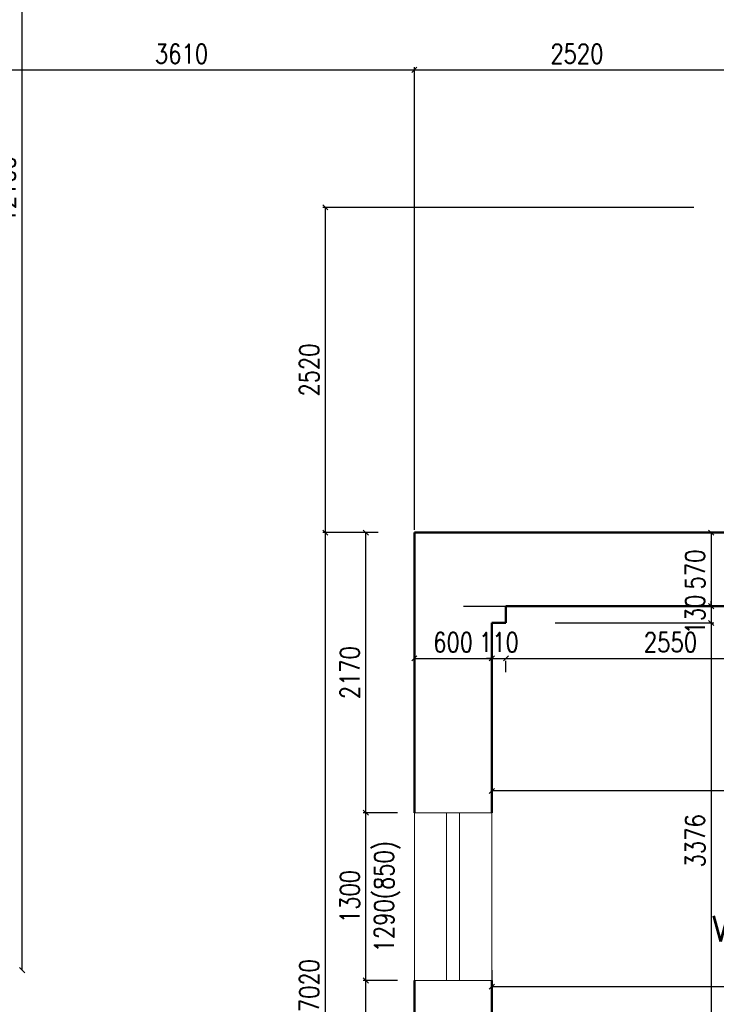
# Model space of a CAD drawing. Header units: millimetres. Extents: x -238874 to 551972, y -298952 to 658415.
# Tile 605 of 656: x 69799 to 75198, y 306722 to 314352. Entities that reach past the tile are written whole.
import ezdxf

# ---------------------------------------------------------------- set-up
doc = ezdxf.new("R2010")
doc.units = ezdxf.units.MM
doc.header["$LTSCALE"] = 20
doc.layers.add('CZ', color=255, linetype='Continuous')
doc.layers.add('KOTY', color=8, linetype='Continuous')
doc.layers.add('NOSNÉ', color=8, linetype='Continuous', lineweight=50)
doc.layers.add('PRUCHODY', color=7, linetype='Continuous', lineweight=18)
doc.styles.add('SIMPLEX', font='SIMPLEX.shx', dxfattribs={"width": 0.8, "bigfont": 'CAD13.shx'})
doc.styles.get("Standard").update_dxf_attribs({"font": 'simplex.shx', "width": 0.8})
doc.dimstyles.new('CKA', dxfattribs={"dimtxt": 200, "dimasz": 40, "dimexe": 20, "dimexo": 0.2, "dimgap": 50, "dimtad": 1, "dimdec": 0, "dimrnd": 1, "dimzin": 0, "dimdsep": 46, "dimtxsty": 'Standard', "dimblk1": 'OBLIQUE', "dimblk2": 'OBLIQUE', "dimsah": 1, "dimcen": 0.09, "dimclrd": 253, "dimclre": 253, "dimclrt": 253, "dimadec": 0, "dimazin": 0, "dimtfac": 1, "dimtdec": 0, "dimtix": 1, "dimtmove": 2, "dimatfit": 3, "dimfxl": 1, "dimtolj": 1, "dimtzin": 0, "dimarcsym": 0})

# ---------------------------------------------------------------- blocks, each defined once
blk = doc.blocks.new('_OBLIQUE')
at = {"color": 0, "linetype": 'ByBlock'}
blk.add_line((-0.5, -0.5), (0.5, 0.5), dxfattribs=at)
blk = doc.blocks.new('*D2966')
at = {"layer": 'DEFPOINTS', "color": 0, "transparency": 16777216}
for p in [(72168.3, 310377), (72884.8, 310377), (72884.8, 303357)]:
    blk.add_point(p, dxfattribs=at)
at = {"layer": 'KOTY', "lineweight": -2, "transparency": 16777216}
for p, q in [((72504, 310377), (72148.3, 310377)), ((72168.3, 303357), (72168.3, 310377))]:
    blk.add_line(p, q, dxfattribs=at)
at = {"layer": 'KOTY', "lineweight": -2, "transparency": 16777216, "xscale": 40, "yscale": 40, "zscale": 40}
for p, rotation in [((72168.3, 310377), 90), ((72168.3, 303357), 270)]:
    blk.add_blockref('_OBLIQUE', p, dxfattribs=dict(at, rotation=rotation))
at = {"layer": 'KOTY', "transparency": 16777216, "insert": (72043.3, 306867), "char_height": 150, "attachment_point": 5, "rotation": 90, "style": 'SIMPLEX'}
blk.add_mtext('\\A1;7020', dxfattribs=at)
blk = doc.blocks.new('*D3035')
at = {"layer": 'DEFPOINTS', "color": 0, "transparency": 16777216}
for p in [(69248, 313962.5), (72858, 313962.5), (72858, 310017.3)]:
    blk.add_point(p, dxfattribs=at)
at = {"layer": 'KOTY', "lineweight": -2, "transparency": 16777216}
for p, q in [((69248, 313962.5), (72858, 313962.5)), ((72858, 310398.1), (72858, 313982.5))]:
    blk.add_line(p, q, dxfattribs=at)
at = {"layer": 'KOTY', "lineweight": -2, "transparency": 16777216, "xscale": 40, "yscale": 40, "zscale": 40, "rotation": 180}
blk.add_blockref('_OBLIQUE', (69248, 313962.5), dxfattribs=at)
at = {"layer": 'KOTY', "lineweight": -2, "transparency": 16777216, "xscale": 40, "yscale": 40, "zscale": 40}
blk.add_blockref('_OBLIQUE', (72858, 313962.5), dxfattribs=at)
at = {"layer": 'KOTY', "transparency": 16777216, "insert": (71053, 314087.5), "char_height": 150, "attachment_point": 5, "style": 'SIMPLEX'}
blk.add_mtext('\\A1;3610', dxfattribs=at)
blk = doc.blocks.new('*D3036')
at = {"layer": 'DEFPOINTS', "color": 0, "transparency": 16777216}
for p in [(69248, 306987), (72858, 306907), (72858, 306439.4)]:
    blk.add_point(p, dxfattribs=at)
at = {"layer": 'KOTY', "lineweight": -2, "transparency": 16777216}
for p, q in [((72858, 306526.2), (72858, 306419.4)), ((69248, 306439.4), (72858, 306439.4))]:
    blk.add_line(p, q, dxfattribs=at)
at = {"layer": 'KOTY', "lineweight": -2, "transparency": 16777216, "xscale": 40, "yscale": 40, "zscale": 40, "rotation": 180}
blk.add_blockref('_OBLIQUE', (69248, 306439.4), dxfattribs=at)
at = {"layer": 'KOTY', "lineweight": -2, "transparency": 16777216, "xscale": 40, "yscale": 40, "zscale": 40}
blk.add_blockref('_OBLIQUE', (72858, 306439.4), dxfattribs=at)
at = {"layer": 'KOTY', "transparency": 16777216, "insert": (71053, 306564.4), "char_height": 150, "attachment_point": 5, "style": 'SIMPLEX'}
blk.add_mtext('\\A1;3610', dxfattribs=at)
blk = doc.blocks.new('*D3043')
at = {"layer": 'DEFPOINTS', "color": 0, "transparency": 16777216}
for p in [(69344.4, 319087), (69817.2, 319087), (69344.4, 306987)]:
    blk.add_point(p, dxfattribs=at)
at = {"layer": 'KOTY', "lineweight": -2, "transparency": 16777216}
for p, q in [((69725.2, 319087), (69837.2, 319087)), ((69817.2, 306987), (69817.2, 319087))]:
    blk.add_line(p, q, dxfattribs=at)
at = {"layer": 'KOTY', "lineweight": -2, "transparency": 16777216, "xscale": 40, "yscale": 40, "zscale": 40}
for p, rotation in [((69817.2, 319087), 90), ((69817.2, 306987), 270)]:
    blk.add_blockref('_OBLIQUE', p, dxfattribs=dict(at, rotation=rotation))
at = {"layer": 'KOTY', "transparency": 16777216, "insert": (69692.2, 313037), "char_height": 150, "attachment_point": 5, "rotation": 90, "style": 'SIMPLEX'}
blk.add_mtext('\\A1;12100', dxfattribs=at)
blk = doc.blocks.new('*D3066')
at = {"layer": 'DEFPOINTS', "color": 0, "transparency": 16777216}
for p in [(75378, 313962.5), (75378, 311277.3), (72858, 310017.3)]:
    blk.add_point(p, dxfattribs=at)
at = {"layer": 'KOTY', "lineweight": -2, "transparency": 16777216}
for p, q in [((72858, 313962.5), (75378, 313962.5)), ((75378, 311658.1), (75378, 313982.5))]:
    blk.add_line(p, q, dxfattribs=at)
at = {"layer": 'KOTY', "lineweight": -2, "transparency": 16777216, "xscale": 40, "yscale": 40, "zscale": 40, "rotation": 180}
blk.add_blockref('_OBLIQUE', (72858, 313962.5), dxfattribs=at)
at = {"layer": 'KOTY', "lineweight": -2, "transparency": 16777216, "xscale": 40, "yscale": 40, "zscale": 40}
blk.add_blockref('_OBLIQUE', (75378, 313962.5), dxfattribs=at)
at = {"layer": 'KOTY', "transparency": 16777216, "insert": (74118, 314087.5), "char_height": 150, "attachment_point": 5, "style": 'SIMPLEX'}
blk.add_mtext('\\A1;2520', dxfattribs=at)
blk = doc.blocks.new('*D3070')
at = {"layer": 'DEFPOINTS', "color": 0, "transparency": 16777216}
for p in [(73458, 306858.9), (78448, 306917), (73458, 306607)]:
    blk.add_point(p, dxfattribs=at)
at = {"layer": 'KOTY', "lineweight": -2, "transparency": 16777216}
for p, q in [((73458, 306987.8), (73458, 306878.9)), ((78448, 306858.9), (73458, 306858.9))]:
    blk.add_line(p, q, dxfattribs=at)
at = {"layer": 'KOTY', "lineweight": -2, "transparency": 16777216, "xscale": 40, "yscale": 40, "zscale": 40, "rotation": 180}
blk.add_blockref('_OBLIQUE', (73458, 306858.9), dxfattribs=at)
at = {"layer": 'KOTY', "lineweight": -2, "transparency": 16777216, "xscale": 40, "yscale": 40, "zscale": 40}
blk.add_blockref('_OBLIQUE', (78448, 306858.9), dxfattribs=at)
at = {"layer": 'KOTY', "transparency": 16777216, "insert": (75953, 306983.9), "char_height": 150, "attachment_point": 5, "style": 'SIMPLEX'}
blk.add_mtext('\\A1;4990', dxfattribs=at)
blk = doc.blocks.new('*D3071')
at = {"layer": 'DEFPOINTS', "color": 0, "transparency": 16777216}
for p in [(73458, 308375.6), (73458, 308375.6), (78298, 308307)]:
    blk.add_point(p, dxfattribs=at)
at = {"layer": 'KOTY', "lineweight": -2, "transparency": 16777216}
for p, q in [((73458, 308756.4), (73458, 308395.6)), ((78298, 308375.6), (73458, 308375.6))]:
    blk.add_line(p, q, dxfattribs=at)
at = {"layer": 'KOTY', "lineweight": -2, "transparency": 16777216, "xscale": 40, "yscale": 40, "zscale": 40, "rotation": 180}
blk.add_blockref('_OBLIQUE', (73458, 308375.6), dxfattribs=at)
at = {"layer": 'KOTY', "lineweight": -2, "transparency": 16777216, "xscale": 40, "yscale": 40, "zscale": 40}
blk.add_blockref('_OBLIQUE', (78298, 308375.6), dxfattribs=at)
at = {"layer": 'KOTY', "transparency": 16777216, "insert": (75878, 308500.6), "char_height": 150, "attachment_point": 5, "style": 'SIMPLEX'}
blk.add_mtext('\\A1;4840', dxfattribs=at)
blk = doc.blocks.new('*D3072')
at = {"layer": 'DEFPOINTS', "color": 0, "transparency": 16777216}
for p in [(76118, 309807), (73568, 309677), (76118, 309402.6)]:
    blk.add_point(p, dxfattribs=at)
at = {"layer": 'KOTY', "lineweight": -2, "transparency": 16777216}
for p, q in [((73568, 309402.6), (76118, 309402.6)), ((76118, 309426.2), (76118, 309382.6))]:
    blk.add_line(p, q, dxfattribs=at)
at = {"layer": 'KOTY', "lineweight": -2, "transparency": 16777216, "xscale": 40, "yscale": 40, "zscale": 40, "rotation": 180}
blk.add_blockref('_OBLIQUE', (73568, 309402.6), dxfattribs=at)
at = {"layer": 'KOTY', "lineweight": -2, "transparency": 16777216, "xscale": 40, "yscale": 40, "zscale": 40}
blk.add_blockref('_OBLIQUE', (76118, 309402.6), dxfattribs=at)
at = {"layer": 'KOTY', "transparency": 16777216, "insert": (74843, 309527.6), "char_height": 150, "attachment_point": 5, "style": 'SIMPLEX'}
blk.add_mtext('\\A1;2550', dxfattribs=at)
blk = doc.blocks.new('*D3075')
at = {"layer": 'DEFPOINTS', "color": 0, "transparency": 16777216}
for p in [(72482.3, 308207), (73108, 308207), (73108, 306907)]:
    blk.add_point(p, dxfattribs=at)
at = {"layer": 'KOTY', "lineweight": -2, "transparency": 16777216}
for p, q in [((72727.2, 308207), (72462.3, 308207)), ((72482.3, 306907), (72482.3, 308207))]:
    blk.add_line(p, q, dxfattribs=at)
at = {"layer": 'KOTY', "lineweight": -2, "transparency": 16777216, "xscale": 40, "yscale": 40, "zscale": 40}
for p, rotation in [((72482.3, 308207), 90), ((72482.3, 306907), 270)]:
    blk.add_blockref('_OBLIQUE', p, dxfattribs=dict(at, rotation=rotation))
at = {"layer": 'KOTY', "transparency": 16777216, "insert": (72357.3, 307557), "char_height": 150, "attachment_point": 5, "rotation": 90, "style": 'SIMPLEX'}
blk.add_mtext('\\A1;1300', dxfattribs=at)
blk = doc.blocks.new('*D3076')
at = {"layer": 'DEFPOINTS', "color": 0, "transparency": 16777216}
for p in [(72482.3, 306907), (73108, 306907), (73108, 305817)]:
    blk.add_point(p, dxfattribs=at)
at = {"layer": 'KOTY', "lineweight": -2, "transparency": 16777216}
for p, q in [((72727.2, 306907), (72462.3, 306907)), ((72482.3, 305817), (72482.3, 306907))]:
    blk.add_line(p, q, dxfattribs=at)
at = {"layer": 'KOTY', "lineweight": -2, "transparency": 16777216, "xscale": 40, "yscale": 40, "zscale": 40}
for p, rotation in [((72482.3, 306907), 90), ((72482.3, 305817), 270)]:
    blk.add_blockref('_OBLIQUE', p, dxfattribs=dict(at, rotation=rotation))
at = {"layer": 'KOTY', "transparency": 16777216, "insert": (72357.3, 306362), "char_height": 150, "attachment_point": 5, "rotation": 90, "style": 'SIMPLEX'}
blk.add_mtext('\\A1;1090', dxfattribs=at)
blk = doc.blocks.new('*D3077')
at = {"layer": 'DEFPOINTS', "color": 0, "transparency": 16777216}
for p in [(72858, 306907), (73458, 306439.4), (73458, 306439.4)]:
    blk.add_point(p, dxfattribs=at)
at = {"layer": 'KOTY', "lineweight": -2, "transparency": 16777216}
for p, q in [((73458, 306820.2), (73458, 306459.4)), ((72858, 306439.4), (73458, 306439.4))]:
    blk.add_line(p, q, dxfattribs=at)
at = {"layer": 'KOTY', "lineweight": -2, "transparency": 16777216, "xscale": 40, "yscale": 40, "zscale": 40, "rotation": 180}
blk.add_blockref('_OBLIQUE', (72858, 306439.4), dxfattribs=at)
at = {"layer": 'KOTY', "lineweight": -2, "transparency": 16777216, "xscale": 40, "yscale": 40, "zscale": 40}
blk.add_blockref('_OBLIQUE', (73458, 306439.4), dxfattribs=at)
at = {"layer": 'KOTY', "transparency": 16777216, "insert": (73158, 306564.4), "char_height": 150, "attachment_point": 5, "style": 'SIMPLEX'}
blk.add_mtext('\\A1;600', dxfattribs=at)
blk = doc.blocks.new('*D3078')
at = {"layer": 'DEFPOINTS', "color": 0, "transparency": 16777216}
for p in [(72482.3, 310377), (72958, 310377), (73108, 308207)]:
    blk.add_point(p, dxfattribs=at)
at = {"layer": 'KOTY', "lineweight": -2, "transparency": 16777216}
for p, q in [((72577.2, 310377), (72462.3, 310377)), ((72482.3, 308207), (72482.3, 310377))]:
    blk.add_line(p, q, dxfattribs=at)
at = {"layer": 'KOTY', "lineweight": -2, "transparency": 16777216, "xscale": 40, "yscale": 40, "zscale": 40}
for p, rotation in [((72482.3, 310377), 90), ((72482.3, 308207), 270)]:
    blk.add_blockref('_OBLIQUE', p, dxfattribs=dict(at, rotation=rotation))
at = {"layer": 'KOTY', "transparency": 16777216, "insert": (72357.3, 309292), "char_height": 150, "attachment_point": 5, "rotation": 90, "style": 'SIMPLEX'}
blk.add_mtext('\\A1;2170', dxfattribs=at)
blk = doc.blocks.new('*D3079')
at = {"layer": 'DEFPOINTS', "color": 0, "transparency": 16777216}
for p in [(73568, 309677), (73568, 309402.6), (73458, 308207)]:
    blk.add_point(p, dxfattribs=at)
at = {"layer": 'KOTY', "lineweight": -2, "transparency": 16777216}
for p, q in [((73458, 309402.6), (73418, 309402.6)), ((73458, 309402.6), (73568, 309402.6)), ((73568, 309402.6), (73608, 309402.6)), ((73568, 309296.2), (73568, 309382.6))]:
    blk.add_line(p, q, dxfattribs=at)
at = {"layer": 'KOTY', "lineweight": -2, "transparency": 16777216, "xscale": 40, "yscale": 40, "zscale": 40}
blk.add_blockref('_OBLIQUE', (73458, 309402.6), dxfattribs=at)
at = {"layer": 'KOTY', "lineweight": -2, "transparency": 16777216, "xscale": 40, "yscale": 40, "zscale": 40, "rotation": 180}
blk.add_blockref('_OBLIQUE', (73568, 309402.6), dxfattribs=at)
at = {"layer": 'KOTY', "transparency": 16777216, "insert": (73513, 309527.6), "char_height": 150, "attachment_point": 5, "style": 'SIMPLEX'}
blk.add_mtext('\\A1;110', dxfattribs=at)
blk = doc.blocks.new('*D3080')
at = {"layer": 'DEFPOINTS', "color": 0, "transparency": 16777216}
for p in [(73458, 309402.6), (72858, 308207), (73458, 308207)]:
    blk.add_point(p, dxfattribs=at)
at = {"layer": 'KOTY', "lineweight": -2, "transparency": 16777216}
for p, q in [((72858, 309402.6), (73458, 309402.6)), ((73458, 308587.8), (73458, 309422.6))]:
    blk.add_line(p, q, dxfattribs=at)
at = {"layer": 'KOTY', "lineweight": -2, "transparency": 16777216, "xscale": 40, "yscale": 40, "zscale": 40, "rotation": 180}
blk.add_blockref('_OBLIQUE', (72858, 309402.6), dxfattribs=at)
at = {"layer": 'KOTY', "lineweight": -2, "transparency": 16777216, "xscale": 40, "yscale": 40, "zscale": 40}
blk.add_blockref('_OBLIQUE', (73458, 309402.6), dxfattribs=at)
at = {"layer": 'KOTY', "transparency": 16777216, "insert": (73158, 309527.6), "char_height": 150, "attachment_point": 5, "style": 'SIMPLEX'}
blk.add_mtext('\\A1;600', dxfattribs=at)
blk = doc.blocks.new('*D3081')
at = {"layer": 'DEFPOINTS', "color": 0, "transparency": 16777216}
for p in [(72168.3, 312897), (75404.8, 312897), (72884.8, 310377)]:
    blk.add_point(p, dxfattribs=at)
at = {"layer": 'KOTY', "lineweight": -2, "transparency": 16777216}
for p, q in [((75024, 312897), (72148.3, 312897)), ((72168.3, 310377), (72168.3, 312897))]:
    blk.add_line(p, q, dxfattribs=at)
at = {"layer": 'KOTY', "lineweight": -2, "transparency": 16777216, "xscale": 40, "yscale": 40, "zscale": 40}
for p, rotation in [((72168.3, 312897), 90), ((72168.3, 310377), 270)]:
    blk.add_blockref('_OBLIQUE', p, dxfattribs=dict(at, rotation=rotation))
at = {"layer": 'KOTY', "transparency": 16777216, "insert": (72043.3, 311637), "char_height": 150, "attachment_point": 5, "rotation": 90, "style": 'SIMPLEX'}
blk.add_mtext('\\A1;2520', dxfattribs=at)
blk = doc.blocks.new('*D3082')
at = {"layer": 'DEFPOINTS', "color": 0, "transparency": 16777216}
for p in [(73568, 309677), (74768, 306301), (75158.5, 306301)]:
    blk.add_point(p, dxfattribs=at)
at = {"layer": 'KOTY', "lineweight": -2, "transparency": 16777216}
for p, q in [((75158.5, 309677), (75158.5, 306301)), ((75148.7, 306301), (75178.5, 306301))]:
    blk.add_line(p, q, dxfattribs=at)
at = {"layer": 'KOTY', "lineweight": -2, "transparency": 16777216, "xscale": 40, "yscale": 40, "zscale": 40}
for p, rotation in [((75158.5, 309677), 90), ((75158.5, 306301), 270)]:
    blk.add_blockref('_OBLIQUE', p, dxfattribs=dict(at, rotation=rotation))
at = {"layer": 'KOTY', "transparency": 16777216, "insert": (75033.5, 307989), "char_height": 150, "attachment_point": 5, "rotation": 90, "style": 'SIMPLEX'}
blk.add_mtext('\\A1;3376', dxfattribs=at)
blk = doc.blocks.new('*D3083')
at = {"layer": 'DEFPOINTS', "color": 0, "transparency": 16777216}
for p in [(72858, 309807), (73568, 309677), (75158.5, 309677)]:
    blk.add_point(p, dxfattribs=at)
at = {"layer": 'KOTY', "lineweight": -2, "transparency": 16777216}
for p, q in [((75158.5, 309807), (75158.5, 309847)), ((75158.5, 309807), (75158.5, 309677)), ((73948.7, 309677), (75178.5, 309677)), ((75158.5, 309677), (75158.5, 309637))]:
    blk.add_line(p, q, dxfattribs=at)
at = {"layer": 'KOTY', "lineweight": -2, "transparency": 16777216, "xscale": 40, "yscale": 40, "zscale": 40}
for p, rotation in [((75158.5, 309807), 270), ((75158.5, 309677), 90)]:
    blk.add_blockref('_OBLIQUE', p, dxfattribs=dict(at, rotation=rotation))
at = {"layer": 'KOTY', "transparency": 16777216, "insert": (75033.5, 309742), "char_height": 150, "attachment_point": 5, "rotation": 90, "style": 'SIMPLEX'}
blk.add_mtext('\\A1;130', dxfattribs=at)
blk = doc.blocks.new('*D3084')
at = {"layer": 'DEFPOINTS', "color": 0, "transparency": 16777216}
for p in [(72858, 310377), (72858, 309807), (75158.5, 309807)]:
    blk.add_point(p, dxfattribs=at)
at = {"layer": 'KOTY', "lineweight": -2, "transparency": 16777216}
for p, q in [((75158.5, 310377), (75158.5, 309807)), ((73238.7, 309807), (75178.5, 309807))]:
    blk.add_line(p, q, dxfattribs=at)
at = {"layer": 'KOTY', "lineweight": -2, "transparency": 16777216, "xscale": 40, "yscale": 40, "zscale": 40}
for p, rotation in [((75158.5, 310377), 90), ((75158.5, 309807), 270)]:
    blk.add_blockref('_OBLIQUE', p, dxfattribs=dict(at, rotation=rotation))
at = {"layer": 'KOTY', "transparency": 16777216, "insert": (75033.5, 310092), "char_height": 150, "attachment_point": 5, "rotation": 90, "style": 'SIMPLEX'}
blk.add_mtext('\\A1;570', dxfattribs=at)

msp = doc.modelspace()

# ---------------------------------------------------------------- linework, layer by layer
at = {"layer": 'NOSNÉ'}
for p, q in [((72857.962, 308206.983), (72857.962, 310376.983)), ((72857.962, 310376.983), (75377.962, 310376.983)), ((72957.962, 310376.983), (75377.962, 310376.983)), ((73567.962, 309806.983), (76117.962, 309806.983)), ((73567.962, 309806.983), (73567.962, 309676.983)), ((73567.962, 309676.983), (73457.962, 309676.983)), ((73457.962, 308206.983), (73457.962, 309676.983)), ((72857.962, 305816.983), (72857.962, 306906.983)), ((73457.962, 306306.983), (73457.962, 306906.983))]:
    msp.add_line(p, q, dxfattribs=at)
at = {"layer": 'PRUCHODY'}
for p, q in [((72857.962, 306906.983), (72857.962, 308206.983)), ((72857.962, 308206.983), (73457.962, 308206.983)), ((73107.962, 306906.983), (73107.962, 308206.983)), ((73207.962, 306906.983), (73207.962, 308206.983)), ((73457.962, 306906.983), (73457.962, 308206.983)), ((72857.962, 306906.983), (73457.962, 306906.983))]:
    msp.add_line(p, q, dxfattribs=at)

# ---------------------------------------------------------------- texts
at = {"color": 253, "linetype": 'ByBlock', "insert": (72647.926, 307556.983), "char_height": 150, "attachment_point": 5, "rotation": 90, "style": 'SIMPLEX'}
msp.add_mtext('1290(850)', dxfattribs=at)
at = {"layer": 'CZ', "color": 7, "insert": (75168.695, 307407.998), "char_height": 200, "width": 1830.1, "attachment_point": 1}
msp.add_mtext('V=3840', dxfattribs=at)

# ---------------------------------------------------------------- dimensions: what is measured, and where the dimension line sits
at = {"layer": 'KOTY'}
for base, p1, p2, angle, text, picture, middle in [((69817.182, 319086.983), (69344.377, 306986.983), (69344.377, 319086.983), 270, '12100', '*D3043', (69692.182, 313036.983)), ((72168.321, 312896.983), (72884.824, 310376.983), (75404.824, 312896.983), 90, '2520', '*D3081', (72043.321, 311636.983)), ((72168.321, 310376.983), (72884.824, 303356.983), (72884.824, 310376.983), 90, '7020', '*D2966', (72043.321, 306866.983)), ((72482.337, 310376.983), (73107.962, 308206.983), (72957.962, 310376.983), 90, '2170', '*D3078', (72357.337, 309291.983)), ((75158.463, 309806.983), (72857.962, 310376.983), (72857.962, 309806.983), 270, '570', '*D3084', (75033.463, 310091.983)), ((75158.463, 309676.983), (72857.962, 309806.983), (73567.962, 309676.983), 270, '130', '*D3083', (75033.463, 309741.983)), ((75158.463, 306300.993), (73567.962, 309676.983), (74767.962, 306300.993), 270, '3376', '*D3082', (75033.463, 307988.988)), ((72482.337, 308206.983), (73107.962, 306906.983), (73107.962, 308206.983), 90, '1300', '*D3075', (72357.337, 307556.983)), ((72857.962, 306439.388), (69247.962, 306986.983), (72857.962, 306906.983), 180, '3610', '*D3036', (71052.962, 306564.388)), ((72482.337, 306906.983), (73107.962, 305816.983), (73107.962, 306906.983), 90, '1090', '*D3076', (72357.337, 306361.983)), ((73457.962, 306439.388), (72857.962, 306906.983), (73457.962, 306439.388), 180, '600', '*D3077', (73157.962, 306564.388))]:
    dim = msp.add_linear_dim(base=base, p1=p1, p2=p2, angle=angle, text=text, dimstyle='CKA', override={"dimtxt": 150, "dimexo": 380.774374, "dimtxsty": 'SIMPLEX', "dimse1": 1, "dimclrd": 256, "dimclre": 256, "dimclrt": 256}, dxfattribs=at)
    dim.commit()
    dim.dimension.update_dxf_attribs({"geometry": picture, "text_midpoint": middle})
for base, p1, p2, text, picture, middle in [((72857.962, 313962.542), (69247.962, 313962.542), (72857.962, 310017.3), '3610', '*D3035', (71052.962, 314087.542)), ((75377.962, 313962.542), (72857.962, 310017.3), (75377.962, 311277.3), '2520', '*D3066', (74117.962, 314087.542)), ((76117.962, 309402.64), (73567.962, 309676.983), (76117.962, 309806.983), '2550', '*D3072', (74842.962, 309527.64)), ((73567.962, 309402.64), (73457.962, 308206.983), (73567.962, 309676.983), '110', '*D3079', (73512.962, 309527.64)), ((73457.962, 309402.64), (72857.962, 308206.983), (73457.962, 308206.983), '600', '*D3080', (73157.962, 309527.64)), ((73457.962, 308375.645), (78297.962, 308306.983), (73457.962, 308375.645), '4840', '*D3071', (75877.962, 308500.645)), ((73457.962, 306858.866), (78447.962, 306916.983), (73457.962, 306606.983), '4990', '*D3070', (75952.962, 306983.866))]:
    dim = msp.add_linear_dim(base=base, p1=p1, p2=p2, text=text, dimstyle='CKA', override={"dimtxt": 150, "dimexo": 380.774374, "dimtxsty": 'SIMPLEX', "dimse1": 1, "dimclrd": 256, "dimclre": 256, "dimclrt": 256}, dxfattribs=at)
    dim.commit()
    dim.dimension.update_dxf_attribs({"geometry": picture, "text_midpoint": middle})

doc.saveas('drawing.dxf')
